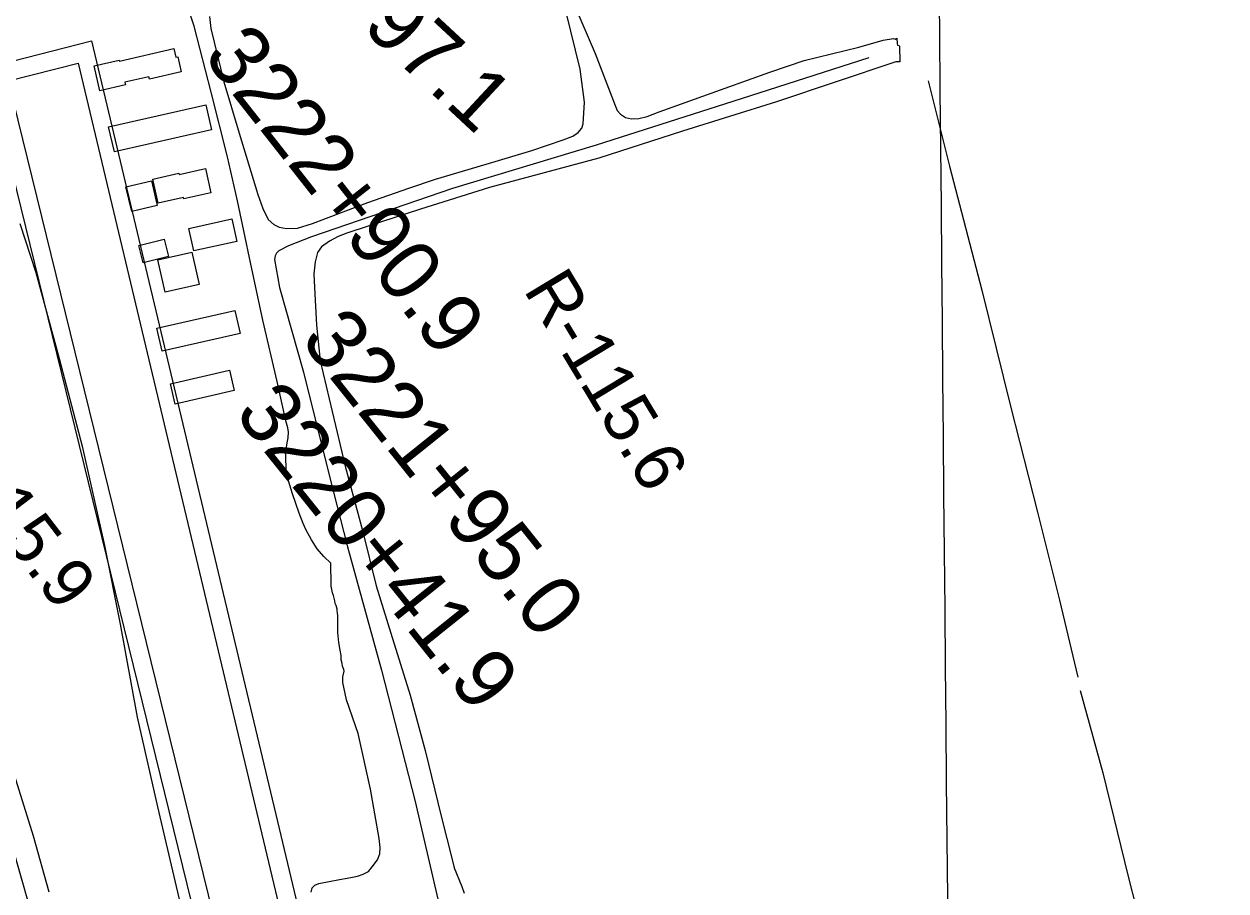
# Model space of a CAD drawing. Extents: x 3598634 to 3636690, y 517270 to 542944.
# Drawn here: x 3611825 to 3613800, y 530075 to 531499 of the extents above; entities that cross this region are included whole.
import ezdxf

# ---------------------------------------------------------------- set-up
doc = ezdxf.new("R2010")
doc.units = 0
for name, color, linetype in [('V-BLDG-OTLN', 7, 'Continuous'), ('V-GRID-MAJR', 7, 'Continuous'), ('V-RIVR-RANG-IDEN', 7, 'Continuous'), ('V-ROAD-CNTR', 7, 'Continuous'), ('V-SITE-VEGE', 7, 'Continuous'), ('V-SURV-IDEN', 7, 'Continuous'), ('V-TOPO-SHOR', 7, 'Continuous')]:
    doc.layers.add(name, color=color, linetype=linetype)

msp = doc.modelspace()

# ---------------------------------------------------------------- linework, layer by layer
at = {"layer": 'V-BLDG-OTLN'}
for points in [[(3611949.197, 531389.58), (3611939.745, 531430.358), (3611981.176, 531439.961), (3611981.623, 531438.046), (3612071.075, 531458.778), (3612074.301, 531444.868), (3612077.182, 531445.5380000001), (3612082.96, 531420.612), (3612030.867, 531408.537), (3612029.892, 531412.745), (3611990.4760000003, 531403.609), (3611991.457, 531399.376)], [(3611973.072, 531289.304), (3611963.739, 531330.448), (3612123.52, 531366.704), (3612132.857, 531325.552)], [(3612036.2120000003, 531244.176), (3612079.3000000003, 531253.8960000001), (3612079.673, 531252.241), (3612122.603, 531261.928), (3612131.612, 531221.997), (3612087.312, 531212.004), (3612086.787, 531214.327), (3612045.0700000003, 531204.914)], [(3612001.56, 531191.363), (3611992.11, 531231.884), (3612034.0470000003, 531241.666), (3612043.501, 531201.144)], [(3612103.573, 531126.406), (3612095.424, 531163.34), (3612166.319, 531178.98), (3612174.468, 531142.047)], [(3612062.279, 531117.209), (3612020.221, 531106.725), (3612013.156, 531135.067), (3612055.211, 531145.553)], [(3612112.326, 531071.245), (3612056.414, 531058.636), (3612044.447, 531111.693), (3612100.36, 531124.305)], [(3612043.108, 530999.254), (3612171.0870000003, 531028.407), (3612179.6580000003, 530990.779), (3612051.679, 530961.626)], [(3612065.14, 530907.954), (3612162.342, 530930.533), (3612170.0840000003, 530897.202), (3612072.877, 530874.645)]]:
    msp.add_lwpolyline(points, close=True, dxfattribs=at)
at = {"layer": 'V-GRID-MAJR'}
msp.add_spline([(3613409.2970000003, 522775.228), (3613353.788, 528832.875), (3613298.25, 534893.607), (3613242.713, 540954.353), (3613242.685, 540957.422)], degree=3, dxfattribs=at)
at = {"layer": 'V-ROAD-CNTR'}
for points in [[(3611783.2173950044, 531432.8271081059), (3611935.517090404, 531471.7630302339), (3612693.596574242, 528289.7603942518), (3612652.836655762, 528232.1495094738), (3612602.718755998, 528224.5725246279), (3612537.78788586, 528243.5214867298), (3612535.5578903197, 528282.2384092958), (3611767.927425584, 531407.0161597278)], [(3611799.0883632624, 531405.919161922), (3611913.401134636, 531435.1451034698), (3612661.268638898, 528296.0083817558), (3612635.72268999, 528259.9034539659), (3612604.7747518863, 528255.2244633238), (3612566.519828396, 528266.3874409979), (3612565.3498307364, 528286.7164003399), (3611799.0883632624, 531405.919161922)]]:
    msp.add_lwpolyline(points, dxfattribs=at)
at = {"layer": 'V-SITE-VEGE'}
for points in [[(3612296.589, 530072.819), (3612298.1040000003, 530079.679), (3612302.608, 530084.0970000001), (3612308.9280000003, 530086.9720000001), (3612342.9020000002, 530093.483), (3612355.6920000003, 530095.488), (3612364.347, 530097.081), (3612372.744, 530098.808), (3612382.166, 530102.089), (3612390.805, 530106.787), (3612396.844, 530114.446), (3612405.708, 530125.612), (3612409.407, 530135.588), (3612410.13, 530146.063), (3612408.375, 530160.795), (3612394.256, 530241.666), (3612373.878, 530333.107), (3612354.717, 530388.7390000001), (3612348.6240000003, 530417.4130000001), (3612348.577, 530426.205), (3612350.467, 530436.042), (3612349.953, 530438.712), (3612348.933, 530441.186), (3612348.268, 530444.002), (3612347.594, 530448.539), (3612345.798, 530454.527), (3612345.575, 530461.39), (3612344.274, 530470.184), (3612342.024, 530483), (3612340.713, 530493.808), (3612340.514, 530499.182), (3612340.375, 530526.561), (3612339.9280000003, 530531.81), (3612339.384, 530535.169), (3612339.093, 530537.694), (3612337.401, 530543.943), (3612336.2090000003, 530546.99), (3612335.2430000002, 530551.17), (3612332.965, 530560.036), (3612331.734, 530564.292), (3612329.338, 530575.2930000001), (3612329.234, 530577.618), (3612329.017, 530613.47), (3612317.441, 530624.3960000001), (3612306.3880000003, 530636.625), (3612296.873, 530651.573), (3612287.475, 530668.852), (3612283.16, 530678.658), (3612276.8680000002, 530695.175), (3612265.975, 530726.929), (3612257.165, 530755.718), (3612255.162, 530768.25), (3612254.936, 530787.257), (3612255.647, 530799.932), (3612257.142, 530810.801), (3612258.781, 530819.343), (3612259.512, 530828.398), (3612258.309, 530835.762), (3612255.147, 530847.1240000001), (3612240.725, 530911.702), (3612217.327, 531012.566), (3612194.938, 531115.204), (3612187.856, 531149.0650000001), (3612175.599, 531208.506), (3612159.197, 531280.831), (3612132.147, 531387.366), (3612104.185, 531495.581), (3612090.926, 531534.56)], [(3612729.753, 531528.725), (3612762.971, 531450.588), (3612796.098, 531365.473), (3612799.5, 531356.964), (3612804.5700000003, 531350.914), (3612813.127, 531345.661), (3612822.699, 531343.513), (3612835.231, 531343.965), (3612848.91, 531347.394), (3612868.255, 531354.729), (3612976.858, 531393.66), (3613050.12, 531419.8740000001), (3613106.489, 531439.547), (3613196.572, 531461.324), (3613236.4420000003, 531472.768), (3613253.429, 531475.711), (3613256.29, 531474.558), (3613259.163, 531475.955), (3613259.292, 531466.554), (3613259.994, 531464.449), (3613262.085, 531464.22), (3613263.511, 531462.907), (3613263.644, 531437.221), (3613257.078, 531437.186), (3613061.392, 531371.279), (3612906.866, 531323.041), (3612769.122, 531278.892), (3612589.768, 531230.655), (3612476.036, 531194.777), (3612389.932, 531167.057), (3612355.2090000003, 531155.76), (3612340.756, 531149.997), (3612326.569, 531142.684), (3612313.558, 531133.308), (3612307.144, 531123.834), (3612303.083, 531108.429), (3612301.115, 531088.635), (3612302.001, 531066.529), (3612305.293, 531004.48), (3612311.41, 530945.551), (3612331.099, 530862.509), (3612352.632, 530772.626), (3612380.841, 530667.001), (3612403.156, 530575.828), (3612427.603, 530498.112), (3612459.1550000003, 530396.253), (3612483.796, 530305.349), (3612509.947, 530197.257), (3612528.8030000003, 530124.062), (3612531.699, 530112.818), (3612544.153, 530082.049), (3612547.796, 530070.801)], [(3612129.367, 531511.377), (3612131.663, 531492.007), (3612153.044, 531404.248), (3612178.024, 531320.1240000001), (3612208.643, 531218.976), (3612217.159, 531196.276), (3612225.91, 531178.231), (3612235.257, 531169.75), (3612243.937, 531165.4), (3612255.965, 531163.264), (3612274.0500000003, 531164.001), (3612298.565, 531171.622), (3612353.376, 531192.317)], [(3612353.376, 531192.317), (3612389.744, 531205.9400000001), (3612457.205, 531229.5430000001), (3612500.68, 531244.238), (3612599.1210000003, 531273.502), (3612658.986, 531291.639), (3612710.715, 531308.83), (3612726.576, 531314.986), (3612735.3340000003, 531320.843), (3612741.111, 531328.2390000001), (3612743.661, 531335.099), (3612745.414, 531370.9), (3612738.809, 531424.882), (3612715.4620000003, 531518.574)], [(3611817.6, 531171.274), (3611843.948, 531090.839), (3611882.381, 530949.694), (3611919.955, 530805.2880000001), (3611956.8680000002, 530642.46), (3611982.714, 530513.28), (3612010.811, 530359.928)], [(3612010.811, 530359.928), (3612044.2630000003, 530212.8690000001), (3612082.947, 530047.0430000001), (3612113.237, 529930.417), (3612117.344, 529914.136)], [(3611866.169, 530072.36), (3611840.358, 530164.385), (3611806.394, 530273.775)]]:
    msp.add_lwpolyline(points, dxfattribs=at)
at = {"layer": 'V-TOPO-SHOR'}
for points in [[(3611696.142, 531518.5650000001), (3611638.071, 531486.7170000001), (3611578.222, 531451.264), (3611495.1040000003, 531401.074), (3611463.13, 531382.441), (3611455.463, 531376.758), (3611454.449, 531374.187), (3611454.719, 531371.623), (3611478.998, 531288.886), (3611517.384, 531156.452), (3611545.605, 531055.007), (3611579.807, 530938.199), (3611623.665, 530788.863), (3611677.96, 530605.458), (3611739.4080000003, 530376.941), (3611791.378, 530196.604), (3611846.489, 530003.457), (3611897.923, 529827.735), (3611960.065, 529614.099), (3612000.0530000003, 529469.359)], [(3613213.065, 531443.527), (3613003.065, 531376.182), (3612764.9620000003, 531299.995), (3612528.625, 531228.931), (3612296.937, 531149.45), (3612259.139, 531134.928), (3612243.572, 531126.404), (3612239.4990000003, 531122.546), (3612237.473, 531118.185), (3612236.222, 531112.549), (3612244.647, 531066.019), (3612283.9930000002, 530927.2710000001), (3612327.102, 530753.228), (3612356.3370000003, 530640.0160000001), (3612412.129, 530437.635), (3612467.478, 530221.6900000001), (3612511.95, 530030.509)], [(3613310.162, 531405.86), (3613345.646, 531265.439), (3613398.574, 531061.962), (3613445.56, 530871.4940000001), (3613489.907, 530696.863), (3613526.177, 530552.354), (3613556.619, 530425.7710000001)], [(3613560.168, 530403.995), (3613597.669, 530268.448), (3613639.182, 530098.1460000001), (3613693.957, 529883.688), (3613730.043, 529725.1190000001), (3613771.495, 529567.344), (3613799.788, 529432.765)]]:
    msp.add_lwpolyline(points, dxfattribs=at)

# ---------------------------------------------------------------- texts
at = {"layer": 'V-RIVR-RANG-IDEN'}
for s, height, rotation, p in [('R-115.6', 82.99999799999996, 301.11532760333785, (3612644.322, 531062.576)), ('R-115.9', 82.99999800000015, 307.4248969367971, (3611642.6748162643, 530844.3654520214))]:
    msp.add_text(s, height=height, rotation=rotation, dxfattribs=at).set_placement(p)
at = {"layer": 'V-SURV-IDEN'}
for s, height, rotation, p in [('3223+97.1', 100, 317.11330081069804, (3612102.7934825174, 531748.30714873)), ('3222+90.9', 100.00000000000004, 308.19285657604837, (3612117.3631640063, 531446.2532477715)), ('3221+95.0', 99.99999999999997, 308.68974525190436, (3612277.140764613, 530979.7679482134)), ('3220+41.9', 100.00000000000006, 308.72906912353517, (3612168.787230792, 530858.723403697))]:
    msp.add_text(s, height=height, rotation=rotation, dxfattribs=at).set_placement(p)

doc.saveas('drawing.dxf')
